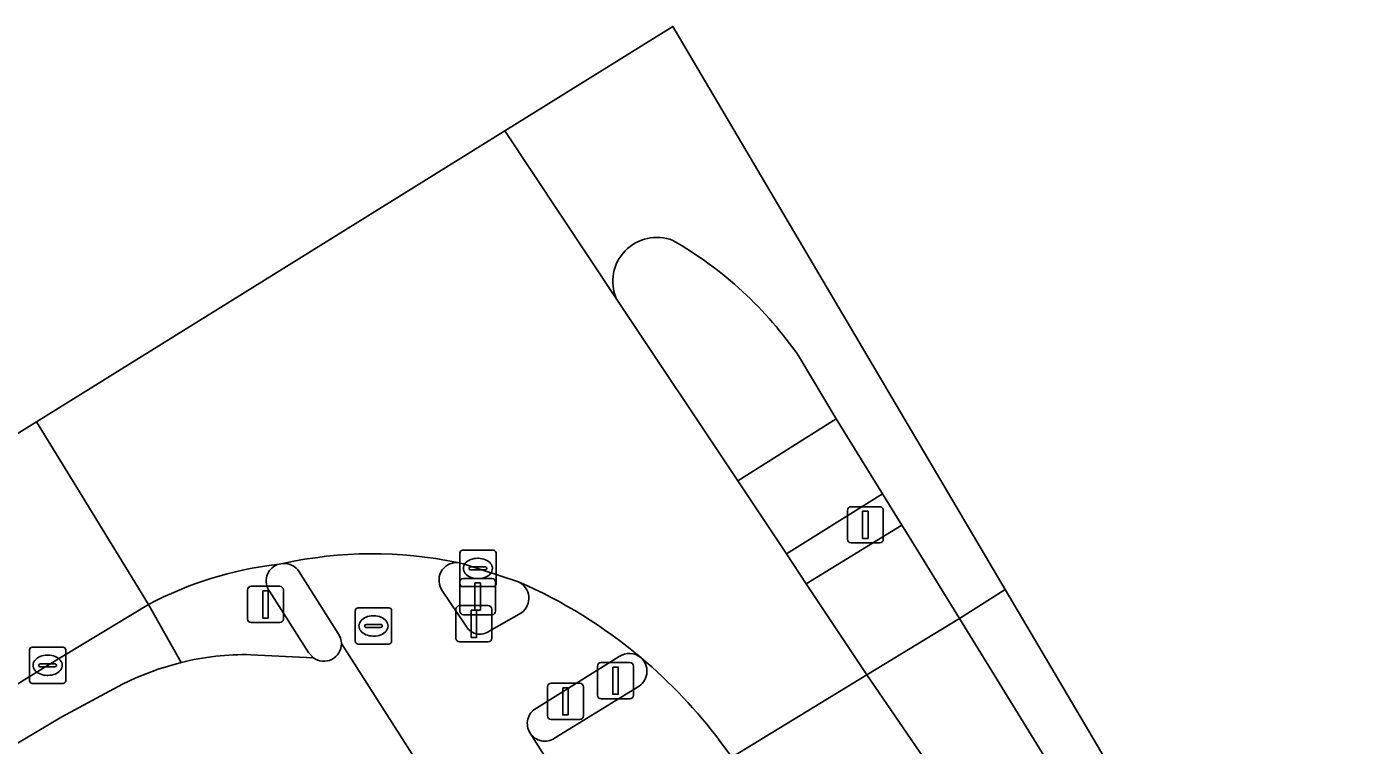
# Model space of a CAD drawing. Extents: x 160304 to 160955, y 383684 to 384161.
# Drawn here: x 160743.18 to 160779.74, y 384112.53 to 384132.36 of the extents above; entities that cross this region are included whole.
import ezdxf

# ---------------------------------------------------------------- set-up
doc = ezdxf.new("R2010")
doc.units = 0
for name, color, linetype in [('IMGEO_Berm_open', 7, 'Continuous'), ('IMGEO_Drukknoppaal', 7, 'Continuous'), ('IMGEO_Fietspad_open', 7, 'Continuous'), ('IMGEO_Kolk', 7, 'Continuous'), ('IMGEO_Rijbaan_lokaal_gesloten', 7, 'Continuous'), ('IMGEO_Rioolput', 7, 'Continuous'), ('IMGEO_Verkeerseiland_open', 7, 'Continuous'), ('IMGEO_Verkeersregelinstallatiepaal', 7, 'Continuous'), ('IMGEO_Voetpad_open', 7, 'Continuous')]:
    doc.layers.add(name, color=color, linetype=linetype)

msp = doc.modelspace()

# ---------------------------------------------------------------- linework, layer by layer
at = {"layer": 'IMGEO_Berm_open'}
for points in [[(160742.756, 384112.478), (160744.163, 384113.316), (160745.836, 384114.22), (160746.197, 384114.392), (160746.813, 384114.634), (160747.449, 384114.82), (160746.55, 384116.415), (160743.761, 384114.738), (160705.25, 384090.911), (160700.96, 384088.754), (160701.662, 384087.202), (160702.323, 384087.552), (160705.985, 384089.694), (160707.678, 384090.743)], [(160768.928, 384116.035), (160766.365, 384114.473), (160775.75, 384100.796), (160777.581, 384101.965)]]:
    msp.add_lwpolyline(points, close=True, dxfattribs=at)
at = {"layer": 'IMGEO_Drukknoppaal'}
for p, q in [((160755.034, 384115.485), (160755.034, 384116.285)), ((160755.034, 384116.285), (160755.034, 384115.485)), ((160755.134, 384116.385), (160755.924, 384116.385)), ((160755.924, 384116.385), (160755.134, 384116.385)), ((160756.024, 384116.285), (160756.024, 384115.485)), ((160756.024, 384115.485), (160756.024, 384116.285)), ((160755.924, 384115.385), (160755.134, 384115.385)), ((160755.134, 384115.385), (160755.924, 384115.385)), ((160757.559, 384113.346), (160757.559, 384114.146)), ((160757.559, 384114.146), (160757.559, 384113.346)), ((160757.659, 384114.246), (160758.449, 384114.246)), ((160758.449, 384114.246), (160757.659, 384114.246)), ((160758.549, 384114.146), (160758.549, 384113.346)), ((160758.549, 384113.346), (160758.549, 384114.146)), ((160758.449, 384113.246), (160757.659, 384113.246)), ((160757.659, 384113.246), (160758.449, 384113.246))]:
    msp.add_line(p, q, dxfattribs=at)
for points in [[(160755.454, 384116.26), (160755.604, 384116.26), (160755.604, 384115.51), (160755.454, 384115.51), (160755.454, 384116.26)], [(160757.979, 384114.121), (160758.129, 384114.121), (160758.129, 384113.371), (160757.979, 384113.371), (160757.979, 384114.121)]]:
    msp.add_lwpolyline(points, dxfattribs=at)
for centre, start, end in [((160755.134, 384116.285), 90, 180), ((160755.134, 384116.285), 90, 180), ((160755.924, 384116.285), 0, 90), ((160755.924, 384116.285), 360, 90), ((160755.134, 384115.485), 180, 270), ((160755.134, 384115.485), 180, 270), ((160755.924, 384115.485), 270, 0), ((160755.924, 384115.485), 270, 0), ((160757.659, 384114.146), 90, 180), ((160757.659, 384114.146), 90, 180), ((160758.449, 384114.146), 0, 90), ((160758.449, 384114.146), 360, 90), ((160757.659, 384113.346), 180, 270), ((160757.659, 384113.346), 180, 270), ((160758.449, 384113.346), 270, 0), ((160758.449, 384113.346), 270, 0)]:
    msp.add_arc(centre, 0.1, start, end, dxfattribs=at)
at = {"layer": 'IMGEO_Fietspad_open'}
msp.add_lwpolyline([(160765.524, 384121.542), (160762.812, 384119.83), (160764.15, 384117.813), (160766.804, 384119.469)], close=True, dxfattribs=at)
for points in [[(160750.71, 384117.32), (160751.784, 384115.617)], [(160755.297, 384115.846), (160754.664, 384116.789)], [(160756.843, 384116.187), (160755.95, 384115.684)], [(160751.1, 384114.943), (160749.374, 384115.033)], [(160755.715, 384109.34), (160751.873, 384115.337)], [(160751.873, 384115.337), (160755.715, 384109.34), (160755.728, 384109.32), (160788.518, 384056.578), (160823.662, 384000), (160830.017, 383989.77), (160839.554, 383974.387)], [(160747.449, 384114.82), (160746.813, 384114.634), (160746.197, 384114.392), (160745.836, 384114.22), (160744.163, 384113.316), (160742.756, 384112.478), (160707.678, 384090.743), (160705.985, 384089.694), (160702.323, 384087.552)], [(160757.252, 384113.56), (160759.536, 384114.984)], [(160842.328, 383975.591), (160832.842, 383990.888), (160827.177, 384000), (160814.975, 384019.629), (160813.456, 384022.072), (160805.259, 384035.309), (160768.526, 384094.486), (160764.835, 384100.432), (160758.942, 384109.926), (160757.079, 384112.871)]]:
    msp.add_lwpolyline(points, dxfattribs=at)
for centre, radius, start, end in [((160752.732, 384106.294), 11.523, 78.2808, 102.386), ((160755.056, 384117.085), 0.491, 88.1609, 217.0324), ((160750.3, 384117.069), 0.48, 31.455, 94.8054), ((160751.36, 384104.543), 13.615, 49.8948, 66.6249), ((160756.54, 384116.589), 0.504, 307.0399, 63.7964), ((160755.69, 384116.034), 0.436, 205.5436, 306.5905), ((160751.384, 384115.336), 0.489, 0.1333, 35.1332), ((160749.229, 384107.541), 7.493, 88.8889, 103.7392), ((160751.386, 384115.337), 0.487, 233.9666, 0.0495), ((160759.815, 384114.56), 0.507, 51.4569, 123.3467), ((160757.488, 384113.135), 0.486, 118.9895, 212.8206)]:
    msp.add_arc(centre, radius, start, end, dxfattribs=at)
at = {"layer": 'IMGEO_Kolk'}
for p, q in [((160755.138, 384116.986), (160755.138, 384117.838)), ((160755.213, 384117.912), (160756.065, 384117.912)), ((160755.626, 384117.692), (160755.651, 384117.692)), ((160756.139, 384117.838), (160756.139, 384116.986)), ((160755.397, 384117.406), (160755.397, 384117.418)), ((160755.835, 384117.369), (160755.437, 384117.369)), ((160755.44, 384117.455), (160755.838, 384117.455)), ((160755.881, 384117.418), (160755.881, 384117.406)), ((160756.065, 384116.912), (160755.213, 384116.912)), ((160755.649, 384117.132), (160755.624, 384117.132)), ((160743.267, 384114.315), (160743.267, 384115.167)), ((160743.342, 384115.241), (160744.194, 384115.241)), ((160743.755, 384115.021), (160743.78, 384115.021)), ((160744.268, 384115.167), (160744.268, 384114.315)), ((160743.526, 384114.735), (160743.526, 384114.747)), ((160743.964, 384114.698), (160743.566, 384114.698)), ((160743.569, 384114.784), (160743.967, 384114.784)), ((160744.01, 384114.747), (160744.01, 384114.735)), ((160743.778, 384114.461), (160743.753, 384114.461)), ((160744.194, 384114.241), (160743.342, 384114.241))]:
    msp.add_line(p, q, dxfattribs=at)
for points in [[(160755.138, 384116.986), (160755.138, 384117.838)], [(160755.213, 384117.912), (160756.065, 384117.912)], [(160756.139, 384117.838), (160756.139, 384116.986)], [(160756.065, 384116.912), (160755.213, 384116.912)], [(160743.267, 384114.315), (160743.267, 384115.167)], [(160743.342, 384115.241), (160744.194, 384115.241)], [(160744.268, 384115.167), (160744.268, 384114.315)], [(160744.194, 384114.241), (160743.342, 384114.241)]]:
    msp.add_lwpolyline(points, dxfattribs=at)
for centre, radius, start, end in [((160755.215, 384117.836), 0.0765, 91.552, 178.448), ((160755.215, 384117.836), 0.0765, 91.552, 178.448), ((160756.063, 384117.836), 0.0765, 1.552, 88.448), ((160756.063, 384117.836), 0.0765, 1.552, 88.448), ((160755.437, 384117.415), 0.0403, 85.8775, 175.7526), ((160755.434, 384117.405), 0.0366, 178.938, 274.7102), ((160755.838, 384117.412), 0.043, 264.8664, 352.4533), ((160755.842, 384117.417), 0.0386, 1.7309, 96.639), ((160755.215, 384116.988), 0.0765, 181.552, 268.448), ((160755.215, 384116.988), 0.0765, 181.552, 268.448), ((160756.063, 384116.988), 0.0765, 271.552, 358.448), ((160756.063, 384116.988), 0.0765, 271.552, 358.448), ((160743.344, 384115.165), 0.0765, 91.552, 178.448), ((160743.344, 384115.165), 0.0765, 91.552, 178.448), ((160744.192, 384115.165), 0.0765, 1.552, 88.448), ((160744.192, 384115.165), 0.0765, 1.552, 88.448), ((160743.566, 384114.744), 0.0403, 85.8775, 175.7526), ((160743.563, 384114.734), 0.0366, 178.938, 274.7102), ((160743.967, 384114.741), 0.043, 264.8664, 352.4533), ((160743.971, 384114.746), 0.0386, 1.7309, 96.639), ((160743.344, 384114.317), 0.0765, 181.552, 268.448), ((160743.344, 384114.317), 0.0765, 181.552, 268.448), ((160744.192, 384114.317), 0.0765, 271.552, 358.448), ((160744.192, 384114.317), 0.0765, 271.552, 358.448)]:
    msp.add_arc(centre, radius, start, end, dxfattribs=at)
for centre, major_axis, ratio, start_param, end_param in [((160755.625, 384117.412), (-0.387, 0.002), 0.722429, 4.712389, 7.853982), ((160755.65, 384117.412), (-0.39, 0.002), 0.717154, 1.570796, 4.712389), ((160743.754, 384114.741), (-0.387, 0.002), 0.722429, 4.712389, 7.853982), ((160743.779, 384114.741), (-0.39, 0.002), 0.717154, 1.570796, 4.712389)]:
    msp.add_ellipse(centre, major_axis=major_axis, ratio=ratio, start_param=start_param, end_param=end_param, dxfattribs=at)
at = {"layer": 'IMGEO_Rijbaan_lokaal_gesloten'}
for points in [[(160770.19, 384116.828), (160761.015, 384132.364), (160756.382, 384129.485), (160759.456, 384124.856)], [(160756.382, 384129.485), (160743.461, 384121.455), (160744.719, 384119.402), (160746.55, 384116.415)], [(160762.322, 384112.64), (160762.643, 384112.202), (160766.365, 384114.473), (160764.695, 384116.99), (160764.15, 384117.813), (160762.812, 384119.83), (160759.456, 384124.856), (160756.382, 384129.485)], [(160764.501, 384123.253), (160765.524, 384121.542), (160766.804, 384119.469), (160767.336, 384118.603), (160767.465, 384118.402), (160768.928, 384116.035), (160770.19, 384116.828)], [(160700.96, 384088.754), (160705.25, 384090.911), (160743.761, 384114.738), (160746.55, 384116.415), (160744.719, 384119.402), (160743.461, 384121.455), (160704.491, 384097.237), (160691.51, 384092.054)], [(160755.072, 384117.576), (160755.244, 384117.539), (160756.762, 384117.041)], [(160750.101, 384117.52), (160750.26, 384117.548)], [(160770.19, 384116.828), (160768.928, 384116.035), (160777.581, 384101.965), (160779.179, 384099.366)], [(160829.462, 384016.251), (160833.83, 384010.732), (160840.534, 384002.625), (160841.388, 384001.592), (160842.704, 384000), (160849.266, 383992.065), (160868.119, 383969.355), (160879.192, 383956), (160880.365, 383956.615), (160878.693, 383959.094), (160821.298, 384030.284), (160770.19, 384116.828)], [(160777.428, 384098.352), (160775.75, 384100.796), (160766.365, 384114.473), (160762.643, 384112.202), (160764.513, 384109.525), (160765.165, 384108.56), (160768.7, 384103.329), (160772.522, 384097.674), (160774.746, 384094.262), (160786.766, 384074.88), (160790.082, 384069.549)]]:
    msp.add_lwpolyline(points, dxfattribs=at)
for centre, radius, start, end in [((160760.576, 384125.33), 1.216, 68.6761, 202.951), ((160755.717, 384117.216), 10.658, 34.4973, 60.1741), ((160752.732, 384106.294), 11.523, 78.2808, 102.386), ((160751.226, 384107.647), 9.937, 96.4996, 118.0706), ((160751.36, 384104.543), 13.615, 49.8948, 66.6249), ((160751.215, 384104.332), 13.87, 36.7981, 49.9999)]:
    msp.add_arc(centre, radius, start, end, dxfattribs=at)
at = {"layer": 'IMGEO_Rioolput'}
for p, q in [((160752.257, 384115.399), (160752.257, 384116.251)), ((160752.332, 384116.325), (160753.184, 384116.325)), ((160752.745, 384116.105), (160752.77, 384116.105)), ((160753.258, 384116.251), (160753.258, 384115.399)), ((160752.516, 384115.819), (160752.516, 384115.831)), ((160752.954, 384115.782), (160752.556, 384115.782)), ((160752.559, 384115.868), (160752.957, 384115.868)), ((160753, 384115.831), (160753, 384115.819)), ((160752.768, 384115.545), (160752.743, 384115.545)), ((160753.184, 384115.325), (160752.332, 384115.325))]:
    msp.add_line(p, q, dxfattribs=at)
for points in [[(160752.257, 384115.399), (160752.257, 384116.251)], [(160752.332, 384116.325), (160753.184, 384116.325)], [(160753.258, 384116.251), (160753.258, 384115.399)], [(160753.184, 384115.325), (160752.332, 384115.325)]]:
    msp.add_lwpolyline(points, dxfattribs=at)
for centre, radius, start, end in [((160752.334, 384116.249), 0.0765, 91.552, 178.448), ((160752.334, 384116.249), 0.0765, 91.552, 178.448), ((160753.182, 384116.249), 0.0765, 1.552, 88.448), ((160753.182, 384116.249), 0.0765, 1.552, 88.448), ((160752.556, 384115.828), 0.0403, 85.8775, 175.7526), ((160752.553, 384115.818), 0.0366, 178.938, 274.7102), ((160752.957, 384115.825), 0.043, 264.8664, 352.4533), ((160752.961, 384115.83), 0.0386, 1.7309, 96.639), ((160752.334, 384115.401), 0.0765, 181.552, 268.448), ((160752.334, 384115.401), 0.0765, 181.552, 268.448), ((160753.182, 384115.401), 0.0765, 271.552, 358.448), ((160753.182, 384115.401), 0.0765, 271.552, 358.448)]:
    msp.add_arc(centre, radius, start, end, dxfattribs=at)
for centre, major_axis, ratio, start_param, end_param in [((160752.744, 384115.825), (-0.387, 0.002), 0.722429, 4.712389, 7.853982), ((160752.769, 384115.825), (-0.39, 0.002), 0.717154, 1.570796, 4.712389)]:
    msp.add_ellipse(centre, major_axis=major_axis, ratio=ratio, start_param=start_param, end_param=end_param, dxfattribs=at)
at = {"layer": 'IMGEO_Verkeerseiland_open'}
for points in [[(160759.456, 384124.856), (160762.812, 384119.83), (160765.524, 384121.542), (160764.501, 384123.253)], [(160756.762, 384117.041), (160755.244, 384117.539), (160755.072, 384117.576)], [(160750.26, 384117.548), (160750.101, 384117.52)], [(160751.784, 384115.617), (160750.71, 384117.32)], [(160749.885, 384116.786), (160750.965, 384115.093), (160751.1, 384114.943)], [(160754.664, 384116.789), (160755.297, 384115.846)], [(160755.95, 384115.684), (160756.843, 384116.187)], [(160759.536, 384114.984), (160757.252, 384113.56)], [(160757.753, 384112.728), (160760.084, 384114.165)]]:
    msp.add_lwpolyline(points, dxfattribs=at)
msp.add_lwpolyline([(160764.695, 384116.99), (160767.336, 384118.603), (160766.804, 384119.469), (160764.15, 384117.813)], close=True, dxfattribs=at)
for centre, radius, start, end in [((160760.576, 384125.33), 1.216, 68.6761, 202.951), ((160755.717, 384117.216), 10.658, 34.4973, 60.1741), ((160755.056, 384117.085), 0.491, 88.1609, 217.0324), ((160750.287, 384117.066), 0.49, 112.3464, 214.8577), ((160750.3, 384117.069), 0.48, 31.455, 94.8054), ((160756.54, 384116.589), 0.504, 307.0399, 63.7964), ((160755.69, 384116.034), 0.436, 205.5436, 306.5905), ((160751.384, 384115.336), 0.489, 0.1333, 35.1332), ((160751.386, 384115.337), 0.487, 233.9666, 0.0495), ((160759.815, 384114.56), 0.507, 51.4569, 123.3467), ((160759.802, 384114.579), 0.501, 304.2805, 48.9272), ((160757.488, 384113.135), 0.486, 118.9895, 212.8206), ((160757.487, 384113.133), 0.485, 212.7463, 303.2965)]:
    msp.add_arc(centre, radius, start, end, dxfattribs=at)
at = {"layer": 'IMGEO_Verkeersregelinstallatiepaal'}
for p, q in [((160765.934, 384119.116), (160766.724, 384119.116)), ((160766.724, 384119.116), (160765.934, 384119.116)), ((160765.834, 384118.216), (160765.834, 384119.016)), ((160765.834, 384119.016), (160765.834, 384118.216)), ((160766.824, 384119.016), (160766.824, 384118.216)), ((160766.824, 384118.216), (160766.824, 384119.016)), ((160766.724, 384118.116), (160765.934, 384118.116)), ((160765.934, 384118.116), (160766.724, 384118.116)), ((160749.381, 384116.919), (160750.171, 384116.919)), ((160750.171, 384116.919), (160749.381, 384116.919)), ((160755.137, 384116.236), (160755.137, 384117.036)), ((160755.137, 384117.036), (160755.137, 384116.236)), ((160755.237, 384117.136), (160756.027, 384117.136)), ((160756.027, 384117.136), (160755.237, 384117.136)), ((160756.127, 384117.036), (160756.127, 384116.236)), ((160756.127, 384116.236), (160756.127, 384117.036)), ((160749.281, 384116.019), (160749.281, 384116.819)), ((160749.281, 384116.819), (160749.281, 384116.019)), ((160750.271, 384116.819), (160750.271, 384116.019)), ((160750.271, 384116.019), (160750.271, 384116.819)), ((160756.027, 384116.136), (160755.237, 384116.136)), ((160755.237, 384116.136), (160756.027, 384116.136)), ((160750.171, 384115.919), (160749.381, 384115.919)), ((160749.381, 384115.919), (160750.171, 384115.919)), ((160758.94, 384113.917), (160758.94, 384114.717)), ((160758.94, 384114.717), (160758.94, 384113.917)), ((160759.04, 384114.817), (160759.83, 384114.817)), ((160759.83, 384114.817), (160759.04, 384114.817)), ((160759.93, 384114.717), (160759.93, 384113.917)), ((160759.93, 384113.917), (160759.93, 384114.717)), ((160759.83, 384113.817), (160759.04, 384113.817)), ((160759.04, 384113.817), (160759.83, 384113.817))]:
    msp.add_line(p, q, dxfattribs=at)
for points in [[(160766.254, 384118.991), (160766.404, 384118.991), (160766.404, 384118.241), (160766.254, 384118.241), (160766.254, 384118.991)], [(160755.557, 384117.011), (160755.707, 384117.011), (160755.707, 384116.261), (160755.557, 384116.261), (160755.557, 384117.011)], [(160749.701, 384116.794), (160749.851, 384116.794), (160749.851, 384116.044), (160749.701, 384116.044), (160749.701, 384116.794)], [(160759.36, 384114.692), (160759.51, 384114.692), (160759.51, 384113.942), (160759.36, 384113.942), (160759.36, 384114.692)]]:
    msp.add_lwpolyline(points, dxfattribs=at)
for centre, start, end in [((160765.934, 384119.016), 90, 180), ((160765.934, 384119.016), 90, 180), ((160766.724, 384119.016), 0, 90), ((160766.724, 384119.016), 360, 90), ((160765.934, 384118.216), 180, 270), ((160765.934, 384118.216), 180, 270), ((160766.724, 384118.216), 270, 0), ((160766.724, 384118.216), 270, 0), ((160749.381, 384116.819), 90, 180), ((160749.381, 384116.819), 90, 180), ((160750.171, 384116.819), 0, 90), ((160750.171, 384116.819), 360, 90), ((160755.237, 384117.036), 90, 180), ((160755.237, 384117.036), 90, 180), ((160756.027, 384117.036), 0, 90), ((160756.027, 384117.036), 360, 90), ((160755.237, 384116.236), 180, 270), ((160755.237, 384116.236), 180, 270), ((160756.027, 384116.236), 270, 0), ((160756.027, 384116.236), 270, 0), ((160749.381, 384116.019), 180, 270), ((160749.381, 384116.019), 180, 270), ((160750.171, 384116.019), 270, 0), ((160750.171, 384116.019), 270, 0), ((160759.04, 384114.717), 90, 180), ((160759.04, 384114.717), 90, 180), ((160759.83, 384114.717), 0, 90), ((160759.83, 384114.717), 360, 90), ((160759.04, 384113.917), 180, 270), ((160759.04, 384113.917), 180, 270), ((160759.83, 384113.917), 270, 0), ((160759.83, 384113.917), 270, 0)]:
    msp.add_arc(centre, 0.1, start, end, dxfattribs=at)
at = {"layer": 'IMGEO_Voetpad_open'}
msp.add_lwpolyline([(160764.695, 384116.99), (160766.365, 384114.473), (160768.928, 384116.035), (160767.465, 384118.402), (160767.336, 384118.603)], close=True, dxfattribs=at)
for points in [[(160749.374, 384115.033), (160751.1, 384114.943), (160750.965, 384115.093), (160749.885, 384116.786)], [(160746.55, 384116.415), (160747.449, 384114.82)], [(160760.084, 384114.165), (160757.753, 384112.728)], [(160757.079, 384112.871), (160758.942, 384109.926), (160762.643, 384112.202), (160762.322, 384112.64)]]:
    msp.add_lwpolyline(points, dxfattribs=at)
for centre, radius, start, end in [((160751.226, 384107.647), 9.937, 96.4996, 118.0706), ((160750.287, 384117.066), 0.49, 112.3464, 214.8577), ((160749.229, 384107.541), 7.493, 88.8889, 103.7392), ((160759.802, 384114.579), 0.501, 304.2805, 48.9272), ((160751.215, 384104.332), 13.87, 36.7981, 49.9999), ((160757.487, 384113.133), 0.485, 212.7463, 303.2965)]:
    msp.add_arc(centre, radius, start, end, dxfattribs=at)

doc.saveas('drawing.dxf')
